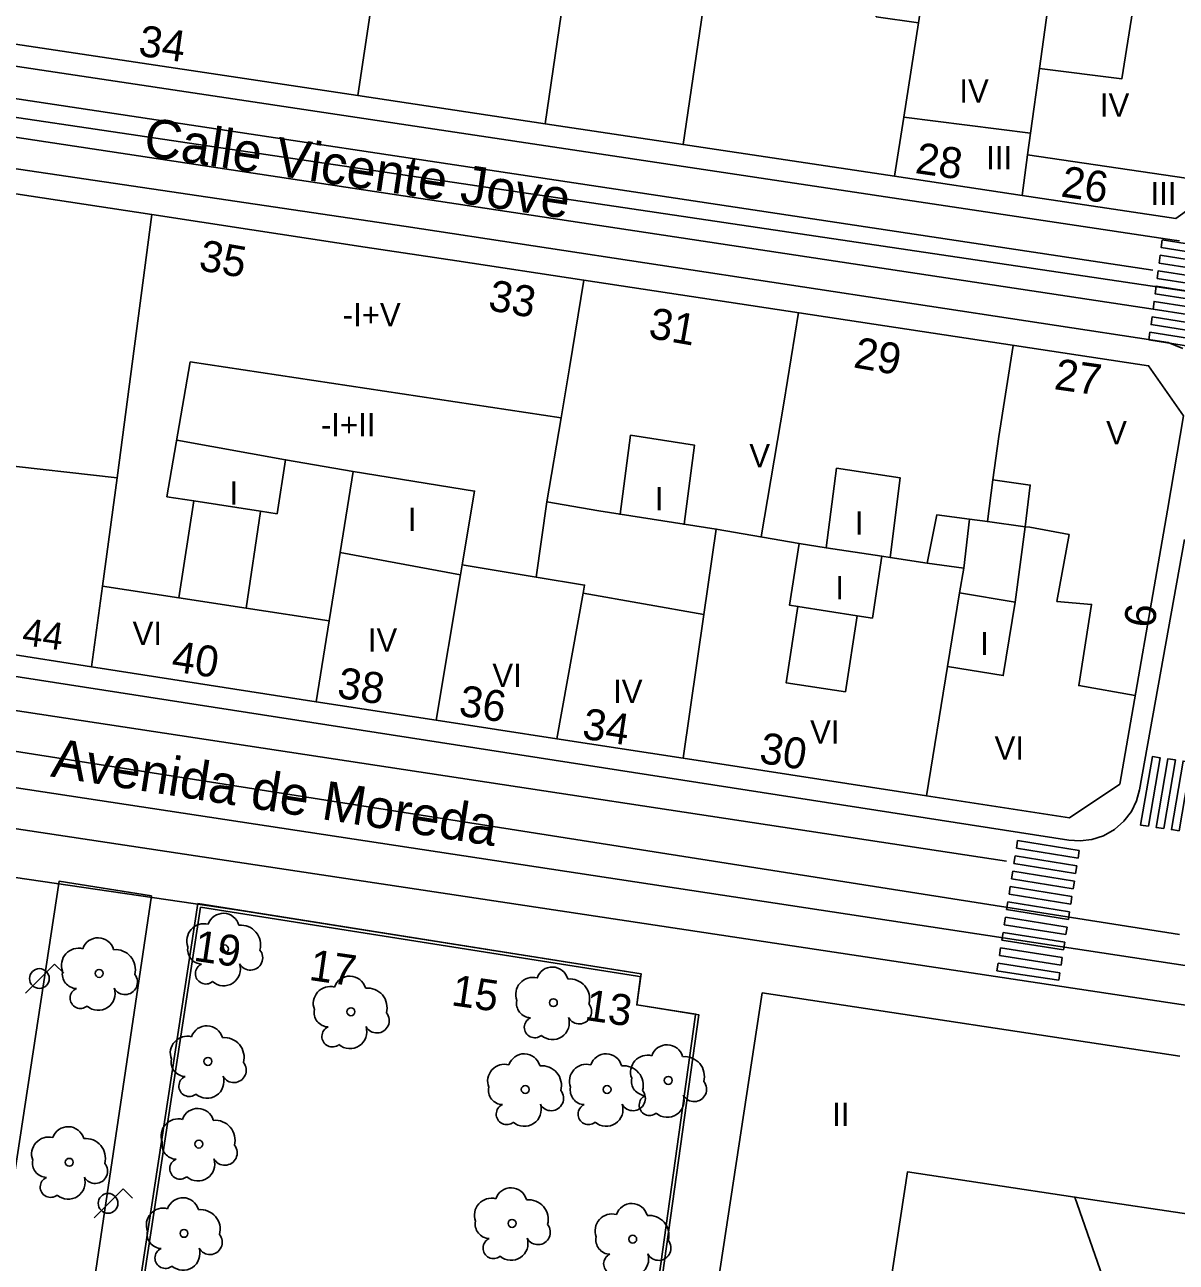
# Model space of a CAD drawing. Extents: x 282771 to 285132, y 4823109 to 4825496.
# Drawn here: x 283387 to 283461.2, y 4824196.7 to 4824276.5 of the extents above; entities that cross this region are included whole.
import ezdxf

# ---------------------------------------------------------------- set-up
doc = ezdxf.new("R2010")
doc.units = 0
for name, color, linetype in [('ACERA-BORDILLO', 7, 'Continuous'), ('ACERA-INTERIOR', 7, 'Continuous'), ('ARBOL', 7, 'Continuous'), ('CALLE-EJE', 7, 'Continuous'), ('CALLE-TEXTO', 7, 'Continuous'), ('EDIFICIO', 7, 'Continuous'), ('FAROLA', 7, 'Continuous'), ('INTERIOR-EDIFICIO', 7, 'Continuous'), ('MEDIANERA', 7, 'Continuous'), ('NUM-LOCAL', 7, 'Continuous'), ('NUM-PORTAL', 7, 'Continuous'), ('NUM-VADO', 7, 'Continuous'), ('PARQUE-JARDIN-AREA', 7, 'Continuous'), ('PASO-PEATONES', 7, 'Continuous'), ('SENAL-VIARIA', 7, 'Continuous'), ('TXT-ALTURA-EDIFICIO', 7, 'Continuous'), ('ZONA-VERDE', 7, 'Continuous')]:
    doc.layers.add(name, color=color, linetype=linetype)

msp = doc.modelspace()

# ---------------------------------------------------------------- linework, layer by layer
at = {"layer": 'ACERA-BORDILLO'}
for points in [[(283461.433, 4824262.589), (283461.079, 4824262.627), (283352.721, 4824278.917), (283352.016, 4824279.089), (283351.317, 4824279.408), (283350.668, 4824279.875), (283350.114, 4824280.475), (283349.694, 4824281.175), (283349.429, 4824281.929), (283349.32, 4824282.69), (283349.353, 4824283.415), (283352.786, 4824308.498), (283353.271, 4824309.932), (283353.745, 4824310.597), (283354.359, 4824311.163), (283355.076, 4824311.589), (283355.849, 4824311.853), (283357.363, 4824311.908), (283466.139, 4824295.003)], [(283461.645, 4824255.652), (283460.685, 4824256.042), (283411.585, 4824263.512), (283375.675, 4824268.811), (283353.76, 4824272.211), (283353.304, 4824272.261), (283352.829, 4824272.268), (283352.341, 4824272.228), (283351.847, 4824272.137), (283351.353, 4824271.994), (283350.87, 4824271.797), (283350.404, 4824271.548), (283349.965, 4824271.249), (283349.56, 4824270.905), (283349.196, 4824270.523), (283348.877, 4824270.109), (283348.608, 4824269.671), (283348.389, 4824269.219), (283348.22, 4824268.759), (283348.101, 4824268.3), (283348.027, 4824267.847), (283347.156, 4824260.342)], [(283347.156, 4824260.342), (283345.515, 4824245.906), (283345.485, 4824245.47), (283345.494, 4824245.02), (283345.545, 4824244.56), (283345.642, 4824244.096), (283345.785, 4824243.634), (283345.975, 4824243.183), (283346.211, 4824242.747), (283346.49, 4824242.336), (283346.808, 4824241.954), (283347.161, 4824241.607), (283347.543, 4824241.3), (283347.947, 4824241.035), (283348.367, 4824240.814), (283348.795, 4824240.638), (283349.225, 4824240.505), (283349.652, 4824240.414), (283364.966, 4824237.832), (283454.3, 4824223.948)], [(283458.852, 4824227.194), (283461.745, 4824243.332)], [(283345.14, 4824233.611), (283373.43, 4824229.306), (283374.187, 4824226.536), (283555.674, 4824199.16)], [(283458.852, 4824227.194), (283458.661, 4824226.498), (283458.326, 4824225.812), (283457.846, 4824225.179), (283457.238, 4824224.644), (283456.533, 4824224.242), (283455.778, 4824223.995), (283455.021, 4824223.902), (283454.3, 4824223.948)]]:
    msp.add_lwpolyline(points, dxfattribs=at)
at = {"layer": 'ACERA-INTERIOR'}
for points in [[(283420.528, 4824270.137), (283429.429, 4824268.799)], [(283364.683, 4824184.6), (283380.298, 4824182.256), (283383.477, 4824183.8), (283389.206, 4824221.305), (283395.154, 4824220.356), (283389.588, 4824182.916), (283392.516, 4824180.312), (283493.07, 4824165.118), (283480.816, 4824160.932), (283391.237, 4824174.532), (283387.919, 4824172.872), (283380.435, 4824124.474), (283374.07, 4824122.206), (283381.96, 4824173.578), (283379.13, 4824176.409), (283363.765, 4824178.799)], [(283425.484, 4824177.129), (283392.422, 4824182.281), (283398.158, 4824219.867), (283426.72, 4824215.345), (283426.44, 4824213.337), (283430.436, 4824212.705), (283425.484, 4824177.129)]]:
    msp.add_lwpolyline(points, dxfattribs=at)
at = {"layer": 'ARBOL'}
for centre in [(283399.866, 4824216.942), (283391.789, 4824215.366), (283408.016, 4824212.892), (283421.066, 4824213.478), (283398.801, 4824209.694), (283428.47, 4824208.468), (283419.255, 4824207.882), (283424.528, 4824207.882), (283398.215, 4824204.364), (283389.861, 4824203.188), (283418.403, 4824199.247), (283397.256, 4824198.608), (283426.179, 4824198.235)]:
    msp.add_circle(centre, 0.255, dxfattribs=at)
for centre, radius, start, end in [((283399.796, 4824218.202), 1.038, 15.64228, 161.38435), ((283398.536, 4824217.472), 1.097, 75.4318, 200.55608), ((283400.926, 4824217.202), 1.272, 345.03273, 95.79925), ((283391.719, 4824216.626), 1.038, 15.64228, 161.38435), ((283398.426, 4824216.902), 0.935, 168.59898, 268.13236), ((283390.459, 4824215.896), 1.097, 75.4318, 200.55608), ((283392.849, 4824215.626), 1.272, 345.03273, 95.79925), ((283401.536, 4824216.372), 0.797, 208.96246, 38.99103), ((283390.349, 4824215.326), 0.935, 168.59898, 268.13236), ((283398.666, 4824215.353), 0.672, 113.73672, 309.4725), ((283399.806, 4824215.653), 1.086, 228.95447, 17.92796), ((283420.996, 4824214.738), 1.038, 15.64228, 161.38435), ((283393.459, 4824214.796), 0.797, 208.96246, 38.99103), ((283407.946, 4824214.152), 1.038, 15.64228, 161.38435), ((283419.736, 4824214.008), 1.097, 75.4318, 200.55608), ((283422.126, 4824213.738), 1.272, 345.03273, 95.79925), ((283390.589, 4824213.776), 0.672, 113.73672, 309.4725), ((283391.729, 4824214.076), 1.086, 228.95447, 17.92796), ((283406.686, 4824213.422), 1.097, 75.4318, 200.55608), ((283409.076, 4824213.152), 1.272, 345.03273, 95.79925), ((283406.576, 4824212.852), 0.935, 168.59898, 268.13236), ((283419.626, 4824213.438), 0.935, 168.59898, 268.13236), ((283422.736, 4824212.908), 0.797, 208.96246, 38.99103), ((283409.686, 4824212.322), 0.797, 208.96246, 38.99103), ((283419.866, 4824211.888), 0.672, 113.73672, 309.4725), ((283421.006, 4824212.188), 1.086, 228.95447, 17.92796), ((283398.731, 4824210.954), 1.038, 15.64228, 161.38435), ((283406.816, 4824211.302), 0.672, 113.73672, 309.4725), ((283407.956, 4824211.602), 1.086, 228.95447, 17.92796), ((283397.471, 4824210.224), 1.097, 75.4318, 200.55608), ((283399.861, 4824209.954), 1.272, 345.03273, 95.79925), ((283428.4, 4824209.728), 1.038, 15.64228, 161.38435), ((283397.361, 4824209.654), 0.935, 168.59898, 268.13236), ((283419.185, 4824209.142), 1.038, 15.64228, 161.38435), ((283424.458, 4824209.142), 1.038, 15.64228, 161.38435), ((283427.14, 4824208.998), 1.097, 75.4318, 200.55608), ((283429.53, 4824208.728), 1.272, 345.03273, 95.79925), ((283400.471, 4824209.124), 0.797, 208.96246, 38.99103), ((283417.925, 4824208.412), 1.097, 75.4318, 200.55608), ((283420.315, 4824208.142), 1.272, 345.03273, 95.79925), ((283423.198, 4824208.412), 1.097, 75.4318, 200.55608), ((283425.588, 4824208.142), 1.272, 345.03273, 95.79925), ((283397.601, 4824208.104), 0.672, 113.73672, 309.4725), ((283398.741, 4824208.404), 1.086, 228.95447, 17.92796), ((283427.03, 4824208.428), 0.935, 168.59898, 268.13236), ((283430.14, 4824207.898), 0.797, 208.96246, 38.99103), ((283417.815, 4824207.842), 0.935, 168.59898, 268.13236), ((283420.925, 4824207.312), 0.797, 208.96246, 38.99103), ((283423.088, 4824207.842), 0.935, 168.59898, 268.13236), ((283426.198, 4824207.312), 0.797, 208.96246, 38.99103), ((283427.27, 4824206.878), 0.672, 113.73672, 309.4725), ((283428.41, 4824207.178), 1.086, 228.95447, 17.92796), ((283398.145, 4824205.624), 1.038, 15.64228, 161.38435), ((283418.055, 4824206.292), 0.672, 113.73672, 309.4725), ((283419.195, 4824206.592), 1.086, 228.95447, 17.92796), ((283423.328, 4824206.292), 0.672, 113.73672, 309.4725), ((283424.468, 4824206.592), 1.086, 228.95447, 17.92796), ((283396.885, 4824204.894), 1.097, 75.4318, 200.55608), ((283399.275, 4824204.624), 1.272, 345.03273, 95.79925), ((283389.791, 4824204.448), 1.038, 15.64228, 161.38435), ((283388.531, 4824203.718), 1.097, 75.4318, 200.55608), ((283390.921, 4824203.448), 1.272, 345.03273, 95.79925), ((283396.775, 4824204.324), 0.935, 168.59898, 268.13236), ((283399.885, 4824203.794), 0.797, 208.96246, 38.99103), ((283388.421, 4824203.148), 0.935, 168.59898, 268.13236), ((283391.531, 4824202.618), 0.797, 208.96246, 38.99103), ((283397.015, 4824202.774), 0.672, 113.73672, 309.4725), ((283398.155, 4824203.074), 1.086, 228.95447, 17.92796), ((283388.661, 4824201.598), 0.672, 113.73672, 309.4725), ((283389.801, 4824201.898), 1.086, 228.95447, 17.92796), ((283418.333, 4824200.507), 1.038, 15.64228, 161.38435), ((283397.186, 4824199.868), 1.038, 15.64228, 161.38435), ((283417.073, 4824199.777), 1.097, 75.4318, 200.55608), ((283419.463, 4824199.507), 1.272, 345.03273, 95.79925), ((283426.109, 4824199.495), 1.038, 15.64228, 161.38435), ((283395.926, 4824199.138), 1.097, 75.4318, 200.55608), ((283398.316, 4824198.868), 1.272, 345.03273, 95.79925), ((283424.849, 4824198.765), 1.097, 75.4318, 200.55608), ((283427.239, 4824198.495), 1.272, 345.03273, 95.79925), ((283395.816, 4824198.568), 0.935, 168.59898, 268.13236), ((283416.963, 4824199.207), 0.935, 168.59898, 268.13236), ((283420.073, 4824198.677), 0.797, 208.96246, 38.99103), ((283398.926, 4824198.038), 0.797, 208.96246, 38.99103), ((283417.203, 4824197.657), 0.672, 113.73672, 309.4725), ((283418.343, 4824197.957), 1.086, 228.95447, 17.92796), ((283424.739, 4824198.195), 0.935, 168.59898, 268.13236), ((283427.849, 4824197.665), 0.797, 208.96246, 38.99103), ((283396.056, 4824197.018), 0.672, 113.73672, 309.4725), ((283397.196, 4824197.318), 1.086, 228.95447, 17.92796), ((283424.979, 4824196.645), 0.672, 113.73672, 309.4725), ((283426.119, 4824196.945), 1.086, 228.95447, 17.92796)]:
    msp.add_arc(centre, radius, start, end, dxfattribs=at)
at = {"layer": 'CALLE-EJE'}
for points in [[(283344.536, 4824274.691), (283354.176, 4824275.341), (283423.964, 4824264.975), (283468.214, 4824258.402)], [(283461.435, 4824217.883), (283340.576, 4824236.882)]]:
    msp.add_lwpolyline(points, dxfattribs=at)
at = {"layer": 'EDIFICIO'}
for points in [[(283352.206, 4824287.741), (283353.066, 4824293.811), (283353.296, 4824295.551), (283354.846, 4824307.261), (283357.146, 4824309.031), (283364.916, 4824307.881), (283393.915, 4824303.351), (283405.365, 4824301.571), (283412.955, 4824300.401), (283424.699, 4824298.579), (283424.255, 4824295.551), (283420.528, 4824270.137), (283408.455, 4824271.951), (283385.975, 4824275.331), (283375.275, 4824276.941), (283362.296, 4824278.891), (283363.346, 4824285.801), (283352.206, 4824287.741)], [(283433.597, 4824297.2), (283444.265, 4824295.551), (283444.585, 4824295.501), (283452.715, 4824294.241), (283465.645, 4824292.241), (283467.864, 4824289.681), (283466.175, 4824278.171), (283464.445, 4824266.362), (283461.195, 4824264.032), (283451.275, 4824265.522), (283443.055, 4824266.752), (283429.429, 4824268.799), (283433.355, 4824295.551), (283433.597, 4824297.2)], [(283360.316, 4824269.591), (283371.545, 4824267.881), (283395.185, 4824264.292), (283401.625, 4824263.302), (283408.935, 4824262.192), (283414.845, 4824261.302), (283423.025, 4824260.052), (283459.435, 4824254.532), (283461.675, 4824251.312), (283460.645, 4824245.232), (283457.575, 4824227.572), (283454.335, 4824225.392), (283445.115, 4824226.812), (283429.425, 4824229.232), (283421.285, 4824230.482), (283413.505, 4824231.682), (283405.775, 4824232.882), (283391.295, 4824235.132), (283385.555, 4824236.022), (283379.155, 4824237.022), (283363.866, 4824239.412), (283356.256, 4824240.562), (283349.426, 4824241.612), (283346.856, 4824244.852)], [(283465.07, 4824171.111), (283454.679, 4824200.951), (283443.901, 4824202.581), (283441.192, 4824184.836), (283456.747, 4824182.484), (283460.465, 4824171.808), (283428.806, 4824176.596), (283434.534, 4824214.111), (283461.446, 4824210.041)]]:
    msp.add_lwpolyline(points, dxfattribs=at)
at = {"layer": 'FAROLA'}
for p, q in [((283388.919, 4824215.965), (283387.979, 4824215.035)), ((283389.509, 4824215.375), (283388.919, 4824215.965)), ((283387.979, 4824215.035), (283387.049, 4824214.095)), ((283393.343, 4824201.474), (283392.403, 4824200.544)), ((283393.933, 4824200.884), (283393.343, 4824201.474)), ((283392.403, 4824200.544), (283391.474, 4824199.604))]:
    msp.add_line(p, q, dxfattribs=at)
for centre in [(283387.939, 4824215.035), (283392.363, 4824200.544)]:
    msp.add_circle(centre, 0.637, dxfattribs=at)
at = {"layer": 'INTERIOR-EDIFICIO'}
msp.add_line((283454.679, 4824200.951), (283465.163, 4824199.365), dxfattribs=at)
for points in [[(283442.375, 4824281.391), (283441.882, 4824277.04), (283444.593, 4824276.633), (283444.905, 4824278.631), (283452.915, 4824277.431), (283452.401, 4824273.698), (283457.715, 4824273.035), (283458.723, 4824279.389), (283456.706, 4824279.673), (283457.44, 4824283.914), (283451.237, 4824284.874), (283442.915, 4824286.161), (283442.375, 4824281.391)], [(283397.656, 4824254.789), (283396.155, 4824246.092), (283397.886, 4824245.824), (283402.186, 4824245.157), (283403.255, 4824244.992), (283403.805, 4824248.482), (283408.155, 4824247.72), (283407.318, 4824242.501), (283415.076, 4824241.062), (283415.185, 4824241.712), (283419.966, 4824240.918), (283423.075, 4824240.402), (283422.981, 4824239.881), (283430.768, 4824238.511), (283431.565, 4824244.012), (283429.5, 4824244.334), (283430.155, 4824249.422), (283426.045, 4824250.052), (283425.382, 4824244.976), (283423.995, 4824245.192), (283420.645, 4824245.772), (283421.567, 4824251.188)], [(283421.567, 4824251.188), (283397.656, 4824254.789)], [(283439.315, 4824247.932), (283443.425, 4824247.302), (283442.765, 4824242.177), (283442.245, 4824242.256), (283441.635, 4824238.272), (283440.655, 4824238.424), (283439.895, 4824233.522), (283436.065, 4824234.102), (283436.824, 4824239.02), (283436.295, 4824239.102), (283436.905, 4824243.072), (283438.645, 4824242.806), (283439.315, 4824247.932)], [(283449.402, 4824247.175), (283451.801, 4824246.848), (283451.476, 4824244.162), (283449.046, 4824244.491), (283449.402, 4824247.175)], [(283450.823, 4824239.304), (283450.065, 4824234.562), (283446.475, 4824235.152), (283447.245, 4824239.892), (283450.823, 4824239.304)]]:
    msp.add_lwpolyline(points, dxfattribs=at)
at = {"layer": 'MEDIANERA'}
for points in [[(283409.805, 4824280.981), (283408.455, 4824271.951)], [(283451.635, 4824268.141), (283462.575, 4824266.532), (283463.505, 4824271.042), (283462.455, 4824271.212), (283463.755, 4824278.567)], [(283444.593, 4824276.633), (283443.648, 4824270.561)], [(283452.401, 4824273.698), (283451.825, 4824269.521)], [(283443.055, 4824266.752), (283443.648, 4824270.561)], [(283443.648, 4824270.561), (283451.825, 4824269.521)], [(283451.825, 4824269.521), (283451.635, 4824268.141)], [(283451.635, 4824268.141), (283451.275, 4824265.522)], [(283395.185, 4824264.292), (283392.955, 4824247.302)], [(283423.025, 4824260.052), (283422.115, 4824254.412), (283421.567, 4824251.188)], [(283436.871, 4824257.961), (283435.929, 4824252.122), (283434.462, 4824243.502)], [(283450.705, 4824255.852), (283449.775, 4824249.982), (283449.402, 4824247.175)], [(283396.785, 4824249.742), (283403.805, 4824248.482)], [(283384.914, 4824248.209), (283392.955, 4824247.302)], [(283415.185, 4824241.712), (283415.985, 4824246.462), (283408.155, 4824247.72)], [(283392.955, 4824247.302), (283392.005, 4824240.332)], [(283396.917, 4824239.582), (283397.885, 4824245.822)], [(283420.645, 4824245.772), (283419.966, 4824240.918)], [(283402.185, 4824245.152), (283401.255, 4824238.912)], [(283425.375, 4824244.922), (283425.382, 4824244.976), (283429.5, 4824244.334), (283429.495, 4824244.292)], [(283445.155, 4824241.812), (283445.785, 4824244.932), (283447.887, 4824244.648)], [(283447.515, 4824241.492), (283447.887, 4824244.648)], [(283447.887, 4824244.648), (283449.046, 4824244.491)], [(283450.823, 4824239.304), (283451.476, 4824244.162), (283451.775, 4824244.122), (283454.305, 4824243.652), (283453.525, 4824239.342), (283455.755, 4824239.152), (283454.935, 4824233.922), (283458.565, 4824233.272)], [(283438.645, 4824242.805), (283442.245, 4824242.256), (283438.645, 4824242.806), (283436.905, 4824243.072), (283431.565, 4824244.012)], [(283407.318, 4824242.501), (283406.612, 4824238.101)], [(283442.765, 4824242.177), (283445.155, 4824241.812)], [(283447.515, 4824241.492), (283445.155, 4824241.812)], [(283415.076, 4824241.062), (283413.505, 4824231.682)], [(283447.245, 4824239.892), (283447.515, 4824241.492)], [(283392.005, 4824240.332), (283391.295, 4824235.132)], [(283392.005, 4824240.332), (283396.917, 4824239.582)], [(283396.917, 4824239.582), (283401.256, 4824238.919)], [(283421.285, 4824230.482), (283422.981, 4824239.881)], [(283401.256, 4824238.919), (283406.612, 4824238.101)], [(283436.824, 4824239.02), (283440.655, 4824238.424)], [(283406.612, 4824238.101), (283405.775, 4824232.882)], [(283430.768, 4824238.511), (283429.425, 4824229.232)], [(283445.115, 4824226.812), (283446.475, 4824235.152)]]:
    msp.add_lwpolyline(points, dxfattribs=at)
at = {"layer": 'PARQUE-JARDIN-AREA'}
msp.add_lwpolyline([(283370.952, 4824223.808), (283365.206, 4824186.618), (283362.582, 4824170.996), (283376.756, 4824160.41), (283388.996, 4824158.542), (283416.564, 4824168.38), (283425.484, 4824177.129), (283430.436, 4824212.705), (283426.44, 4824213.337), (283426.72, 4824215.345), (283400.645, 4824219.472)], close=True, dxfattribs=at)
at = {"layer": 'PASO-PEATONES'}
for p, q in [((283450.987, 4824223.926), (283450.909, 4824223.432)), ((283450.909, 4824223.432), (283454.886, 4824222.802)), ((283454.964, 4824223.296), (283450.987, 4824223.926)), ((283450.83, 4824222.938), (283450.752, 4824222.445)), ((283454.808, 4824222.308), (283450.83, 4824222.938)), ((283454.886, 4824222.802), (283454.964, 4824223.296)), ((283450.674, 4824221.951), (283450.596, 4824221.457)), ((283454.651, 4824221.32), (283450.674, 4824221.951)), ((283450.752, 4824222.445), (283454.729, 4824221.814)), ((283454.729, 4824221.814), (283454.808, 4824222.308)), ((283450.596, 4824221.457), (283454.573, 4824220.826)), ((283454.573, 4824220.826), (283454.651, 4824221.32)), ((283450.517, 4824220.963), (283450.439, 4824220.469)), ((283450.439, 4824220.469), (283454.416, 4824219.839)), ((283454.495, 4824220.333), (283450.517, 4824220.963)), ((283454.416, 4824219.839), (283454.495, 4824220.333)), ((283450.361, 4824219.975), (283450.282, 4824219.482)), ((283450.282, 4824219.482), (283454.26, 4824218.851)), ((283454.338, 4824219.345), (283450.361, 4824219.975)), ((283450.204, 4824218.988), (283450.126, 4824218.494)), ((283454.181, 4824218.357), (283450.204, 4824218.988)), ((283454.26, 4824218.851), (283454.338, 4824219.345)), ((283450.048, 4824218), (283449.969, 4824217.506)), ((283454.025, 4824217.37), (283450.048, 4824218)), ((283450.126, 4824218.494), (283454.103, 4824217.863)), ((283454.103, 4824217.863), (283454.181, 4824218.357)), ((283449.891, 4824217.012), (283449.813, 4824216.519)), ((283453.868, 4824216.382), (283449.891, 4824217.012)), ((283449.969, 4824217.506), (283453.947, 4824216.876)), ((283453.947, 4824216.876), (283454.025, 4824217.37)), ((283449.813, 4824216.519), (283453.79, 4824215.888)), ((283453.79, 4824215.888), (283453.868, 4824216.382)), ((283449.734, 4824216.025), (283449.656, 4824215.531)), ((283449.656, 4824215.531), (283451.183, 4824215.289)), ((283453.712, 4824215.394), (283449.734, 4824216.025)), ((283451.183, 4824215.289), (283453.636, 4824214.919)), ((283453.636, 4824214.919), (283453.712, 4824215.394))]:
    msp.add_line(p, q, dxfattribs=at)
for points in [[(283464.68, 4824261.453), (283460.251, 4824262.152), (283460.317, 4824262.647), (283464.746, 4824261.949)], [(283464.547, 4824260.462), (283460.118, 4824261.16), (283460.185, 4824261.656), (283464.613, 4824260.958)], [(283464.414, 4824259.47), (283459.986, 4824260.169), (283460.052, 4824260.664), (283464.481, 4824259.966)], [(283464.282, 4824258.479), (283459.853, 4824259.177), (283459.919, 4824259.673), (283464.348, 4824258.975)], [(283464.149, 4824257.488), (283459.72, 4824258.186), (283459.787, 4824258.682), (283464.215, 4824257.983)], [(283464.016, 4824256.496), (283459.588, 4824257.194), (283459.654, 4824257.69), (283464.083, 4824256.992)], [(283463.884, 4824255.505), (283459.455, 4824256.203), (283459.521, 4824256.699), (283463.95, 4824256.001)], [(283459.416, 4824224.851), (283458.921, 4824224.924), (283459.68, 4824229.343), (283460.175, 4824229.27)], [(283460.406, 4824224.705), (283459.911, 4824224.778), (283460.67, 4824229.197), (283461.165, 4824229.124)], [(283461.395, 4824224.558), (283460.9, 4824224.632), (283461.659, 4824229.05), (283462.154, 4824228.977)]]:
    msp.add_lwpolyline(points, close=True, dxfattribs=at)
at = {"layer": 'SENAL-VIARIA'}
for points in [[(283355.42, 4824276.43), (283459.695, 4824260.708)], [(283459.72, 4824258.186), (283354.909, 4824274.011)], [(283349.051, 4824237.981), (283450.276, 4824222.595)], [(283373.43, 4824229.306), (283557.751, 4824201.29)]]:
    msp.add_lwpolyline(points, dxfattribs=at)
at = {"layer": 'ZONA-VERDE'}
for p, q in [((283426.44, 4824213.337), (283426.692, 4824215.147)), ((283430.238, 4824212.736), (283426.44, 4824213.337))]:
    msp.add_line(p, q, dxfattribs=at)
for points in [[(283398.325, 4824219.638), (283392.649, 4824182.448), (283425.314, 4824177.358)], [(283426.689, 4824215.148), (283426.495, 4824215.178), (283398.325, 4824219.638)], [(283426.692, 4824215.147), (283426.689, 4824215.148)], [(283425.314, 4824177.358), (283430.21, 4824212.538), (283430.237, 4824212.732)], [(283430.237, 4824212.732), (283430.238, 4824212.736)]]:
    msp.add_lwpolyline(points, dxfattribs=at)

# ---------------------------------------------------------------- texts
at = {"layer": 'CALLE-TEXTO'}
for s, rotation, p in [('Calle Vicente Jove', 351.55088, (283394.564, 4824268.078)), ('Avenida de Moreda', 351.06635, (283388.605, 4824228.066))]:
    msp.add_text(s, height=2.5, rotation=rotation, dxfattribs=at).set_placement(p)
at = {"layer": 'NUM-LOCAL'}
msp.add_text('27', height=2, rotation=351.93004, dxfattribs=at).set_placement((283453.29, 4824253.034))
at = {"layer": 'NUM-PORTAL'}
for s, rotation, p in [('34', 351.72004, (283394.254, 4824274.532)), ('28', 351.72004, (283444.328, 4824266.967)), ('26', 351.72004, (283453.72, 4824265.454)), ('35', 350.10004, (283398.143, 4824260.71)), ('33', 350.10004, (283416.8, 4824258.132)), ('31', 350.10004, (283427.135, 4824256.342)), ('29', 350.10004, (283440.347, 4824254.441)), ('6', 83.19004, (283459.814, 4824237.588)), ('40', 351.43004, (283396.385, 4824234.85)), ('38', 351.43004, (283407.066, 4824233.144)), ('36', 351.43004, (283414.907, 4824231.989)), ('34', 351.43004, (283422.855, 4824230.511)), ('30', 350.79287, (283434.273, 4824228.955)), ('19', 351.78004, (283397.817, 4824216.188)), ('17', 351.78004, (283405.255, 4824214.95)), ('15', 351.78004, (283414.423, 4824213.32)), ('13', 351.78004, (283423.028, 4824212.371))]:
    msp.add_text(s, height=2, rotation=rotation, dxfattribs=at).set_placement(p)
at = {"layer": 'NUM-VADO'}
msp.add_text('44', height=1.75, rotation=352.04004, dxfattribs=at).set_placement((283386.767, 4824236.547))
at = {"layer": 'TXT-ALTURA-EDIFICIO'}
for s, p in [('IV', (283447.235, 4824271.501)), ('IV', (283456.295, 4824270.592)), ('III', (283448.963, 4824267.202)), ('III', (283459.553, 4824264.892)), ('-I+V', (283407.49, 4824257.078)), ('-I+II', (283406.083, 4824249.986)), ('V', (283456.696, 4824249.472)), ('V', (283433.696, 4824247.992)), ('I', (283400.194, 4824245.582)), ('I', (283427.614, 4824245.222)), ('I', (283411.686, 4824243.895)), ('I', (283440.494, 4824243.652)), ('I', (283439.244, 4824239.482)), ('VI', (283393.946, 4824236.532)), ('IV', (283409.107, 4824236.115)), ('I', (283448.574, 4824235.882)), ('VI', (283417.135, 4824233.832)), ('IV', (283424.916, 4824232.792)), ('VI', (283437.615, 4824230.182)), ('VI', (283449.505, 4824229.142)), ('II', (283439.034, 4824205.532))]:
    msp.add_text(s, height=1.5, rotation=0.00004, dxfattribs=at).set_placement(p)

doc.saveas('drawing.dxf')
